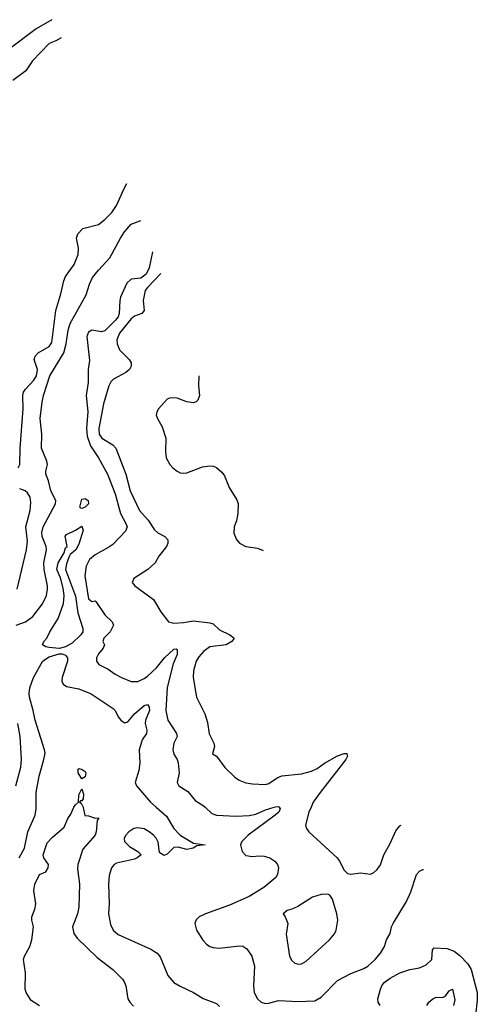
# Model space of a CAD drawing. Header units: inches. Extents: x 1173000 to 1307049, y 522583 to 678455.
# Tile 607 of 617: x 1256810 to 1259602, y 638797 to 644803. Entities that reach past the tile are written whole.
import ezdxf

# ---------------------------------------------------------------- set-up
doc = ezdxf.new("R2010")
doc.units = ezdxf.units.IN
doc.header["$MEASUREMENT"] = 0
doc.layers.add('B2653', color=7, linetype='Continuous')
doc.layers.add('B2654', color=7, linetype='Continuous')

msp = doc.modelspace()

# ---------------------------------------------------------------- linework, layer by layer
at = {"layer": 'B2653', "color": 5}
for points, elevation in [([(1256807.1, 639690), (1256839, 639750), (1256859.3, 639850), (1256903.9, 639950), (1256911.5, 639990), (1256911.4, 640000)], 940), ([(1256930, 638787.6), (1256880.8, 638820.8), (1256849.9, 638869.9), (1256842.8, 638890), (1256845.1, 638990), (1256834, 639070), (1256839.5, 639090), (1256872.2, 639150), (1256883.4, 639190), (1256894, 639270), (1256884.1, 639310), (1256883.7, 639330), (1256903, 639377), (1256909, 639410), (1256895.8, 639490), (1256901.7, 639530), (1256931.7, 639588.3), (1256970, 639605.5), (1256984.5, 639630), (1256985.1, 639650), (1256957, 639690), (1256953.3, 639710), (1256977.2, 639782.8), (1257010, 639817.1), (1257081.6, 639878.4), (1257103, 639930), (1257122, 639958), (1257140.8, 639999.2), (1257141.3, 640000)], 920), ([(1257197, 640000), (1257198, 639998), (1257208.2, 639948.2), (1257230, 639946), (1257270, 639932), (1257290, 639934), (1257291, 639930), (1257282, 639918), (1257277, 639850), (1257270.3, 639830), (1257196.3, 639743.7), (1257165.8, 639650), (1257163.6, 639623.6), (1257175.8, 639530), (1257171, 639390), (1257162.9, 639350), (1257133, 639270), (1257139.7, 639230), (1257160.8, 639200.7), (1257282.5, 639082.5), (1257377.4, 639010), (1257436.5, 638950), (1257450.2, 638930.2), (1257456.9, 638910), (1257470.4, 638830), (1257481.3, 638810), (1257505.1, 638785.1)], 920), ([(1257642, 640000), (1257705.2, 639945.2), (1257750.1, 639870.1), (1257788.9, 639828.9), (1257870, 639780.9), (1257941, 639770), (1257890, 639763.5), (1257868.2, 639750), (1257830, 639742.5), (1257776.2, 639756.2), (1257750, 639753.7), (1257710, 639713), (1257690, 639705.1), (1257662.6, 639722.6), (1257654.2, 639785.8), (1257642.2, 639810), (1257625.5, 639830), (1257599.3, 639850), (1257570, 639867.8), (1257530, 639874), (1257507.4, 639870), (1257476.9, 639850), (1257458.2, 639830), (1257447.3, 639810), (1257450.3, 639790), (1257479, 639759), (1257531, 639730), (1257551, 639710), (1257526.8, 639690), (1257510, 639683.5), (1257401, 639659), (1257385.7, 639650), (1257371, 639629), (1257356.9, 639583.1), (1257350.9, 639530), (1257355.4, 639410), (1257352.4, 639350), (1257363.5, 639283.5), (1257379.5, 639250), (1257410, 639223.1), (1257610, 639133.1), (1257649.2, 639109.2), (1257666.1, 639086.1), (1257713.9, 638973.9), (1257751.4, 638931.4), (1257790, 638907.2), (1257870.6, 638870), (1257930, 638832.2), (1258010, 638801.7), (1258030, 638784.6)], 940), ([(1258392.5, 640000), (1258400.2, 639990), (1258391.5, 639970), (1258368.6, 639950), (1258203.5, 639830), (1258165.8, 639790), (1258158, 639770), (1258166.9, 639730), (1258190, 639705.5), (1258230, 639698.6), (1258270, 639703.6), (1258300.6, 639700.6), (1258336, 639690), (1258367.3, 639670), (1258383, 639650), (1258388.2, 639630), (1258383.8, 639590), (1258372.4, 639570), (1258300.4, 639510), (1258210, 639455.8), (1258090, 639402.2), (1257944, 639350), (1257904.7, 639330), (1257887.5, 639312.5), (1257879.1, 639290), (1257888.5, 639250), (1257928.2, 639188.2), (1257950, 639164.4), (1257970.2, 639150.2), (1257990, 639143.7), (1258030, 639140.3), (1258150, 639153.4), (1258171, 639151), (1258195.4, 639135.4), (1258226.5, 639090), (1258243.2, 639030), (1258235.8, 638910), (1258241.2, 638870), (1258260.9, 638830), (1258283, 638810), (1258310, 638802.8), (1258330, 638803.5), (1258390, 638819.7), (1258510, 638814.2), (1258610, 638818.3), (1258650, 638840.3), (1258750, 638941.7), (1258830, 638984.9), (1258910, 639015.3), (1258934, 639030), (1258978.3, 639070), (1259011.1, 639110), (1259036.3, 639150), (1259048.4, 639191.5), (1259071.2, 639230), (1259078.9, 639270), (1259087.8, 639290), (1259170, 639423.8), (1259196.4, 639483.6), (1259231.5, 639590), (1259249.8, 639610.2), (1259270, 639618.9), (1259273.9, 639620)], 960), ([(1257941.1, 640000), (1257982, 639962), (1258011.3, 639951.3), (1258130, 639944.7), (1258210, 639949.5), (1258250, 639957), (1258310, 639983.3), (1258362.5, 640000)], 960), ([(1258587.4, 640000), (1258573.8, 639970), (1258553.7, 639890), (1258559.5, 639870), (1258574.9, 639850), (1258746, 639690), (1258761.6, 639670), (1258790, 639616), (1258810, 639594.8), (1258830, 639590.8), (1258890, 639599.1), (1258950, 639590.6), (1258970, 639602), (1258990, 639619.1), (1259011, 639649), (1259031.2, 639710), (1259070, 639779.1), (1259105, 639855), (1259130, 639885.5), (1259136.9, 639890.8)], 980), ([(1259009.6, 638790), (1258997.4, 638810), (1258995.1, 638830), (1259010.9, 638890), (1259018.5, 638910), (1259034.7, 638930), (1259070, 638957.5), (1259130, 638990.2), (1259190, 639009.1), (1259250, 639019.5), (1259290, 639037.6), (1259323.7, 639070), (1259329.5, 639130), (1259339, 639141), (1259417.3, 639137.3), (1259460.6, 639120.6), (1259495, 639095), (1259544.2, 639044.2), (1259563.5, 639010), (1259601.6, 638870), (1259602, 638822), (1259591.1, 638730)], 940), ([(1259294, 638790), (1259305.7, 638810), (1259330, 638831.3), (1259350, 638840.9), (1259390, 638838.9), (1259397.6, 638842.4), (1259410, 638850.3), (1259430, 638880.3), (1259450, 638890.3), (1259464.6, 638824.6), (1259455.9, 638790)], 920)]:
    msp.add_lwpolyline(points, dxfattribs=dict(at, elevation=elevation))
at = {"layer": 'B2653', "color": 5, "elevation": 980}
msp.add_lwpolyline([(1258690, 639469.4), (1258650, 639467.8), (1258597.3, 639450), (1258506.5, 639393.5), (1258470, 639376.9), (1258441, 639370), (1258418, 639350), (1258430.7, 639330.7), (1258446.8, 639290), (1258435.5, 639224.5), (1258456.1, 639090), (1258470, 639064.9), (1258489.3, 639049.3), (1258510, 639043.2), (1258530, 639044.4), (1258558.8, 639061.2), (1258699.7, 639190), (1258730, 639226.4), (1258740.4, 639250), (1258751.1, 639310), (1258744.7, 639350), (1258718.7, 639438.7), (1258702.5, 639462.5)], close=True, dxfattribs=at)
at = {"layer": 'B2654', "color": 5}
for points, elevation in [([(1257006.5, 644802.7), (1256910, 644747), (1256754.4, 644630)], 960), ([(1257062.7, 644692.5), (1257030, 644674), (1256990, 644657.3), (1256887.5, 644552.5), (1256847.6, 644490), (1256767.3, 644432.7)], 980), ([(1256801.7, 642070), (1256811.9, 642090), (1256812.6, 642190), (1256831.7, 642428.3), (1256829.9, 642510), (1256833.7, 642530), (1256846.2, 642550), (1256896.9, 642603.1), (1256912.7, 642630), (1256919.4, 642670), (1256898.8, 642730), (1256903.8, 642750), (1256922.7, 642770), (1256990, 642809), (1257005.2, 642834.8), (1257030.7, 643030), (1257061, 643130), (1257079, 643210), (1257090, 643236.5), (1257141.8, 643310), (1257167.7, 643370), (1257169.8, 643410), (1257157.2, 643470), (1257164.4, 643495.6), (1257195.1, 643530), (1257290, 643554.2), (1257330, 643583.9), (1257372.6, 643627.4), (1257399.9, 643670), (1257447.2, 643772.8), (1257464.7, 643803.9)], 980), ([(1256789.5, 641110), (1256845.1, 641130), (1256890, 641162.2), (1256950, 641239.1), (1256973.5, 641290), (1256980.2, 641330), (1256978.9, 641350), (1256959.7, 641450), (1256957.2, 641490), (1256972.9, 641570), (1256970.9, 641590), (1256947.5, 641650), (1256944.2, 641675.8), (1256953.8, 641710), (1257029.1, 641850), (1257030.7, 641870), (1256999.6, 641930), (1256985.2, 641990), (1256969.8, 642030), (1256968.7, 642050), (1256979.9, 642090), (1256976.5, 642110), (1256942.3, 642190), (1256944.9, 642275.1), (1256935.4, 642370), (1256946.5, 642470), (1256955.9, 642510), (1256993.6, 642630), (1257079, 642770), (1257093.3, 642826.7), (1257105.5, 642910), (1257117.4, 642950), (1257215.4, 643124.6), (1257235.4, 643190), (1257255, 643230), (1257290, 643275.8), (1257360.3, 643350), (1257424.2, 643470), (1257450, 643508.8), (1257490, 643554.9), (1257549.3, 643578.5)], 960), ([(1257621.3, 643387.1), (1257599.7, 643290), (1257581.4, 643250), (1257550, 643225.2), (1257490, 643219.8), (1257463.4, 643196.6), (1257425.3, 643110), (1257420.3, 643090), (1257417.3, 643010), (1257410.5, 642990), (1257395.2, 642970), (1257330, 642905.7), (1257310, 642898.8), (1257250, 642908.9), (1257230, 642896.4), (1257220.2, 642870), (1257236, 642724), (1257227.2, 642670), (1257226.9, 642590), (1257216.1, 642510), (1257226.2, 642410), (1257217.4, 642310), (1257222.6, 642262.6), (1257243, 642203), (1257290.8, 642130), (1257345.4, 642030), (1257392.8, 641910), (1257425.4, 641790), (1257458.6, 641730), (1257465, 641710), (1257455.9, 641684.1), (1257377.5, 641602.5), (1257354.8, 641585.2), (1257270, 641539.6), (1257236.1, 641510), (1257216.4, 641470), (1257207, 641410), (1257230.8, 641270.8), (1257250, 641255), (1257270, 641258), (1257274.7, 641254.7), (1257330, 641172.8), (1257374.4, 641130), (1257382, 641110), (1257361.1, 641070), (1257324, 641030), (1257317, 641010), (1257326.7, 640990), (1257320.3, 640970), (1257290, 640934.7), (1257278.3, 640910), (1257278, 640890), (1257293, 640870), (1257350, 640841.7), (1257392.7, 640810), (1257430.5, 640790), (1257490, 640767.2), (1257530, 640766.7), (1257570, 640784.7), (1257590, 640799.7), (1257643.9, 640850), (1257694, 640910), (1257750, 640963.5), (1257765.5, 640965.5), (1257770, 640961), (1257770.1, 640930), (1257745.5, 640874.5), (1257710.1, 640730), (1257701.6, 640590), (1257714.2, 640530), (1257766.7, 640450), (1257771.6, 640431.6), (1257749.5, 640390.5), (1257744.4, 640350), (1257750, 640322.4), (1257770.2, 640290), (1257776.6, 640270), (1257782.1, 640210), (1257770.2, 640150), (1257781.3, 640130), (1257835.5, 640095.5), (1257879.7, 640039.7), (1257930.4, 640010), (1257941.1, 640000)], 960), ([(1257670.9, 643255), (1257590.6, 643170), (1257576, 643150), (1257563.3, 643090), (1257570, 643028.7), (1257555.4, 643010), (1257510, 642994.9), (1257490, 642977.6), (1257418.1, 642890), (1257402.7, 642850), (1257405.5, 642825.5), (1257418.6, 642790), (1257477.6, 642730), (1257490.2, 642710), (1257490.2, 642690), (1257480.2, 642670), (1257457.8, 642650), (1257381.8, 642610), (1257366.7, 642593.3), (1257354.6, 642570), (1257320.8, 642459.2), (1257292.2, 642310), (1257295.5, 642275.5), (1257310.2, 642250), (1257377.5, 642210), (1257396.1, 642190), (1257457.8, 642030), (1257483.6, 641930), (1257540.9, 641810), (1257593.6, 641750), (1257631.6, 641691.6), (1257652.9, 641672.8), (1257694.9, 641650), (1257714.3, 641630), (1257713.6, 641610), (1257705, 641590), (1257658.7, 641530), (1257636.4, 641490), (1257590.9, 641449.1), (1257506.3, 641393.7), (1257496.3, 641370), (1257513.4, 641350), (1257625.7, 641265.7), (1257670.3, 641190.3), (1257717.3, 641130), (1257750, 641121.8), (1257810, 641125.5), (1257870, 641136.6), (1257970, 641123.2), (1257990, 641117.2), (1258030, 641082), (1258093.1, 641050), (1258118.7, 641030), (1258105.2, 641010), (1258070.7, 640989.3), (1257970, 640976.8), (1257932.3, 640950), (1257903.3, 640916.6), (1257887.1, 640890), (1257870.3, 640830.3), (1257868.1, 640790), (1257888.9, 640670), (1257939.4, 640570), (1257955.2, 640515.2), (1257966.8, 640446.8), (1257995.5, 640390), (1257998, 640370), (1257986, 640326), (1258010, 640311), (1258061.1, 640241.1), (1258122.6, 640182.6), (1258150, 640164.9), (1258190, 640147.6), (1258230, 640141.5), (1258310, 640138.9), (1258330, 640145), (1258381.2, 640178.8), (1258409.3, 640190.7), (1258530, 640202.1), (1258590, 640220.1), (1258624.3, 640235.7), (1258670, 640268.4), (1258750, 640312.4), (1258790, 640328), (1258806.4, 640326.4), (1258810.3, 640310), (1258799.6, 640290), (1258642.7, 640090), (1258601.1, 640030), (1258587.4, 640000)], 980), ([(1257903.6, 642630.6), (1257903.5, 642630), (1257900.2, 642570), (1257907.2, 642510), (1257897.3, 642482.7), (1257887.6, 642472.4), (1257870, 642466), (1257830, 642471.9), (1257770, 642495.2), (1257730, 642496.8), (1257710, 642488.2), (1257657.4, 642430), (1257647, 642410), (1257643.7, 642390), (1257650.3, 642370), (1257679.2, 642319.2), (1257701.6, 642250), (1257698.9, 642170), (1257704.6, 642130), (1257726, 642090), (1257744.2, 642070), (1257770, 642048.9), (1257790, 642039.6), (1257810, 642036.5), (1257830, 642039.7), (1257925.1, 642074.9), (1257970, 642081.6), (1257990, 642080.2), (1258010, 642071.7), (1258043.2, 642043.2), (1258060, 642020), (1258088.7, 641948.7), (1258134.8, 641874.8), (1258142.2, 641850), (1258140.2, 641790), (1258132.9, 641747.1), (1258118.7, 641710), (1258115.8, 641670), (1258131.8, 641631.8), (1258150.5, 641610), (1258190, 641588.9), (1258260.3, 641580.3), (1258296.1, 641565)], 1020), ([(1256793.7, 641330), (1256852.6, 641570), (1256857.2, 641622.8), (1256848.1, 641710), (1256874.7, 641810), (1256877.9, 641857.9), (1256873, 641890), (1256857.4, 641917.4), (1256843, 641930), (1256810, 641942.2)], 980), ([(1256911.4, 640000), (1256910.7, 640090), (1256928.1, 640188.1), (1256957.4, 640290), (1256964.5, 640330), (1256961.7, 640350), (1256905.3, 640530), (1256892.9, 640590), (1256869, 640670), (1256866.9, 640693.1), (1256871.7, 640728.3), (1256894.6, 640790), (1256950, 640889), (1256960.8, 640899.2), (1256990, 640916.6), (1257050, 640934.1), (1257070, 640934.8), (1257090, 640927.2), (1257101, 640910), (1257101.5, 640890), (1257069, 640790), (1257067.5, 640767.5), (1257074.3, 640750), (1257095.3, 640735.3), (1257170, 640720.6), (1257245.3, 640690), (1257381.1, 640601.1), (1257391.9, 640590), (1257410.9, 640550.9), (1257426.5, 640530), (1257450, 640514.9), (1257470, 640520.2), (1257510, 640568.5), (1257570, 640619.8), (1257590, 640625.2), (1257599.8, 640610), (1257601.8, 640590), (1257577.1, 640530), (1257575.5, 640510), (1257586.2, 640470), (1257584.7, 640450), (1257557.8, 640410), (1257539.1, 640350), (1257543.6, 640270), (1257536.4, 640223.6), (1257515.3, 640150), (1257522, 640130), (1257607.4, 640030), (1257642, 640000)], 940), ([(1256785.9, 640130), (1256816.8, 640243.2), (1256820.9, 640290), (1256812.5, 640430), (1256799.1, 640510)], 960), ([(1257141.3, 640000), (1257150, 640014.8), (1257169.4, 640030.6), (1257170, 640074), (1257190, 640112), (1257199.8, 640079.8), (1257198, 640050), (1257190, 640038), (1257182, 640038), (1257174, 640030), (1257184.7, 640024.7), (1257197, 640000)], 920), ([(1258362.5, 640000), (1258370, 640002.4), (1258390, 640003.2), (1258392.5, 640000)], 960)]:
    msp.add_lwpolyline(points, dxfattribs=dict(at, elevation=elevation))
for points, elevation in [([(1257190, 641822), (1257182.5, 641822.5), (1257177.2, 641830), (1257190, 641877.3), (1257210, 641883), (1257227.3, 641870), (1257230.3, 641850), (1257210, 641829.6)], 940), ([(1257050, 640968.3), (1256990, 640973.2), (1256970, 640978), (1256948.7, 640990), (1256956.9, 641010), (1256976, 641030), (1256993.3, 641070), (1257044.2, 641150), (1257077.3, 641242.7), (1257080.6, 641290), (1257074.7, 641334.7), (1257058.4, 641398.4), (1257037.5, 641450), (1257045.6, 641490), (1257080.5, 641550), (1257090, 641581), (1257099, 641590), (1257087.2, 641652.8), (1257096.6, 641663.4), (1257151.1, 641688.9), (1257190, 641714), (1257197.6, 641690), (1257170, 641604), (1257151.7, 641570), (1257118.3, 641541.7), (1257111.1, 641528.9), (1257095, 641484.9), (1257090.2, 641450), (1257150, 641285.7), (1257164.4, 641184.4), (1257194.4, 641090), (1257196.1, 641070), (1257182.9, 641050), (1257130, 641000.2), (1257090, 640977.2)], 940), ([(1257190, 640172.3), (1257167.1, 640210), (1257166, 640230), (1257170, 640235.5), (1257192, 640230), (1257210, 640218), (1257213.4, 640210), (1257210, 640185.2)], 920)]:
    msp.add_lwpolyline(points, close=True, dxfattribs=dict(at, elevation=elevation))

doc.saveas('drawing.dxf')
